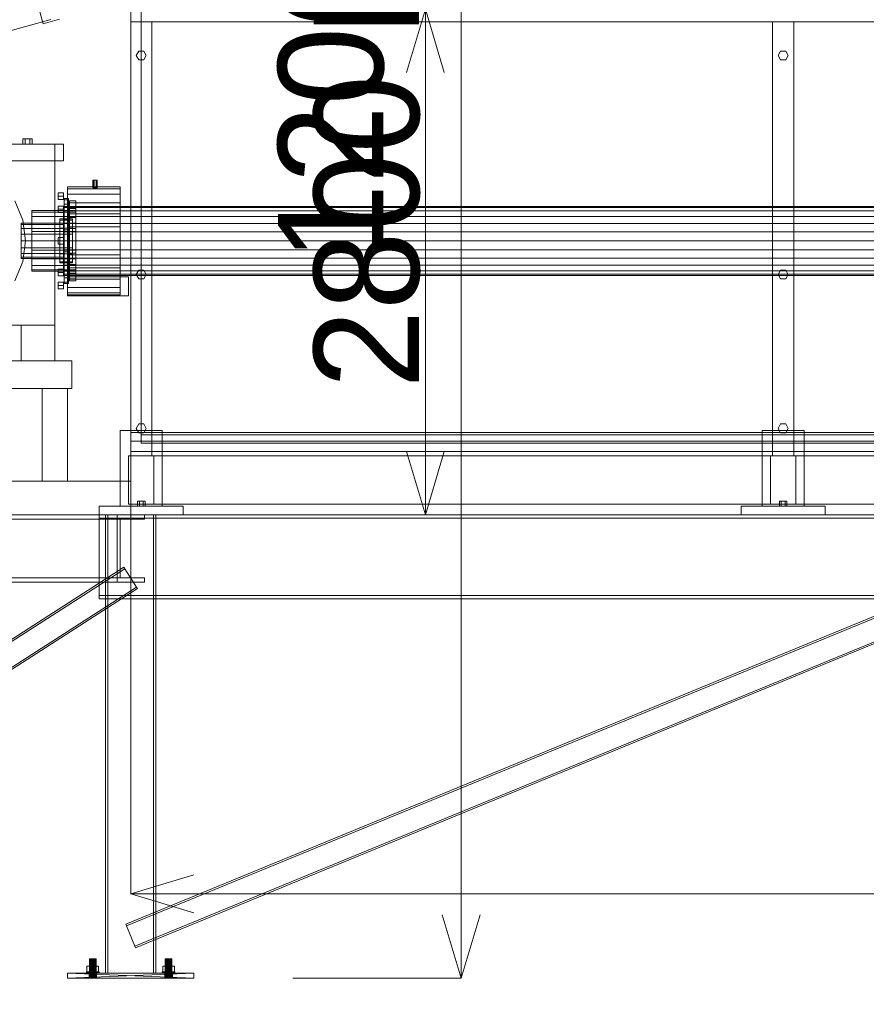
# Model space of a CAD drawing. Header units: millimetres. Extents: x -2233 to 61924, y -68080 to 6847.
# Tile 719 of 1056: x 9545 to 11556, y -62 to 2275. Entities that reach past the tile are written whole.
import ezdxf

# ---------------------------------------------------------------- set-up
doc = ezdxf.new("R2010")
doc.units = ezdxf.units.MM
for name, color, linetype, lineweight in [('COTAS_O', 1, 'Continuous', 0), ('COTAS_P', 1, 'Continuous', 0), ('lateral_C01', 7, 'Continuous', 0), ('lateral_mezcladora', 7, 'Continuous', 0)]:
    doc.layers.add(name, color=color, linetype=linetype, lineweight=lineweight)
doc.dimstyles.new('R19_100', dxfattribs={"dimtxt": 250, "dimasz": 150, "dimexe": 150, "dimexo": 80, "dimgap": 100, "dimtad": 1, "dimtih": 1, "dimtoh": 1, "dimdsep": 46, "dimcen": 0.09, "dimadec": 0, "dimazin": 0, "dimtfac": 1, "dimtdec": 4, "dimtofl": 0, "dimtmove": 0, "dimatfit": 3, "dimfxl": 1, "dimtolj": 1, "dimtzin": 0, "dimarcsym": 0})

# ---------------------------------------------------------------- blocks, each defined once
blk = doc.blocks.new('DIM_R28_1')
at = {"layer": 'COTAS_P'}
for p, q in [((9950.7, 3666.7), (9794.1, 3669.6)), ((807.3, 1106.7), (9950.7, 3666.7)), ((9950.7, 3666.7), (9818.4, 3582.9)), ((10193.4, 2800), (9950.7, 3666.7)), ((807.3, 1106.7), (939.7, 1190.4)), ((1050, 240), (807.3, 1106.7)), ((807.3, 1106.7), (963.9, 1103.8))]:
    blk.add_line(p, q, dxfattribs=at)
blk.add_text('9495 P', height=250, rotation=15.6414, dxfattribs=at).set_placement((5352.1, 2483))
blk = doc.blocks.new('DIM_R28_3')
at = {"layer": 'COTAS_P'}
for p, q in [((10193.4, 2800), (10593.4, 2800)), ((10593.4, 2800), (10548.4, 2650)), ((10593.4, 0), (10593.4, 2800)), ((10593.4, 2800), (10638.4, 2650)), ((10593.4, 0), (10548.4, 150)), ((10593.4, 0), (10638.4, 150)), ((10193.4, 0), (10593.4, 0))]:
    blk.add_line(p, q, dxfattribs=at)
blk.add_text('2800 P', height=250, rotation=90, dxfattribs=at).set_placement((10493.4, 1400))
blk = doc.blocks.new('DIM_R28_25')
at = {"layer": 'COTAS_O'}
for p, q in [((9808.4, 1100), (9808.4, 200)), ((16008.4, 1100), (16008.4, 200)), ((9808.4, 200), (9958.4, 245)), ((16008.4, 200), (15858.4, 245)), ((9808.4, 200), (16008.4, 200)), ((9808.4, 200), (9958.4, 155)), ((16008.4, 200), (15858.4, 155))]:
    blk.add_line(p, q, dxfattribs=at)
blk.add_text('6200 O', height=250, dxfattribs=at).set_placement((12908.4, 300))
blk = doc.blocks.new('DIM_R28_26')
at = {"layer": 'COTAS_O'}
for p, q in [((9808.4, 2300), (10508.4, 2300)), ((10508.4, 2300), (10463.4, 2150)), ((10508.4, 1100), (10508.4, 2300)), ((10508.4, 2300), (10553.4, 2150)), ((10508.4, 1100), (10463.4, 1250)), ((10508.4, 1100), (10553.4, 1250)), ((9808.4, 1100), (10508.4, 1100))]:
    blk.add_line(p, q, dxfattribs=at)
blk.add_text('1200 O', height=250, rotation=90, dxfattribs=at).set_placement((10408.4, 1700))
blk = doc.blocks.new('DIM_R28_33')
at = {"layer": 'COTAS_P'}
for p, q in [((112.7, 0), (112.7, -2500)), ((61924.1, 0), (61924.1, -2500)), ((112.7, -2500), (262.7, -2455)), ((61924.1, -2500), (61774.1, -2455)), ((112.7, -2500), (61924.1, -2500)), ((112.7, -2500), (262.7, -2545)), ((61924.1, -2500), (61774.1, -2545))]:
    blk.add_line(p, q, dxfattribs=at)
blk.add_text('61811.43 P', height=250, dxfattribs=at).set_placement((31018.4, -2400))

msp = doc.modelspace()

# ---------------------------------------------------------------- linework, layer by layer
at = {"layer": 'lateral_C01'}
for p, q in [((9591.136, 2299.075), (9600.573, 2265.371)), ((8462.923, 1952.04), (9618.484, 2275.578)), ((9600.573, 2265.371), (9639.092, 2276.156))]:
    msp.add_line(p, q, dxfattribs=at)
at = {"layer": 'lateral_mezcladora'}
for p, q in [((9808.381, 2300), (9808.381, 1275)), ((9808.381, 2300), (9808.381, 2270)), ((9833.381, 2270), (9833.381, 2300)), ((9808.381, 2270), (16008.381, 2270)), ((9808.381, 2270), (9833.381, 2270)), ((9808.381, 2270), (9808.381, 1275)), ((9808.381, 2270), (9858.381, 2270)), ((9808.381, 2270), (9808.381, 1240)), ((9833.381, 1275), (9833.381, 2270)), ((9858.381, 1240), (9858.381, 2270)), ((11333.381, 2270), (11383.381, 2270)), ((11333.381, 2270), (11333.381, 1240)), ((11383.381, 1240), (11383.381, 2270)), ((9821.381, 2190), (9827.381, 2200.392)), ((9827.381, 2200.392), (9839.381, 2200.392)), ((9839.381, 2200.392), (9845.381, 2190)), ((11346.381, 2190), (11352.381, 2200.392)), ((11352.381, 2200.392), (11364.381, 2200.392)), ((11364.381, 2200.392), (11370.381, 2190)), ((9827.381, 2179.608), (9821.381, 2190)), ((9839.381, 2179.608), (9827.381, 2179.608)), ((9845.381, 2190), (9839.381, 2179.608)), ((11352.381, 2179.608), (11346.381, 2190)), ((11364.381, 2179.608), (11352.381, 2179.608)), ((11370.381, 2190), (11364.381, 2179.608)), ((9557.881, 1992), (9552.381, 1992)), ((9552.381, 1980), (9552.381, 1992)), ((9568.881, 1992), (9557.881, 1992)), ((9557.881, 1980), (9557.881, 1992)), ((9574.381, 1992), (9568.881, 1992)), ((9568.881, 1980), (9568.881, 1992)), ((9574.381, 1992), (9574.381, 1980)), ((9198.381, 1980), (9648.381, 1980)), ((9218.381, 1980), (9628.381, 1980)), ((9557.881, 1980), (9552.381, 1980)), ((9568.881, 1980), (9557.881, 1980)), ((9568.881, 1980), (9574.381, 1980)), ((9628.381, 1550), (9628.381, 1980)), ((9648.381, 1940), (9648.381, 1980)), ((9198.381, 1940), (9648.381, 1940)), ((9719.846, 1894), (9718.381, 1894)), ((9718.381, 1876), (9718.381, 1894)), ((9723.381, 1894), (9719.846, 1894)), ((9719.846, 1876), (9719.846, 1894)), ((9726.917, 1894), (9723.381, 1894)), ((9723.381, 1876), (9723.381, 1894)), ((9728.381, 1894), (9726.917, 1894)), ((9726.917, 1876), (9726.917, 1894)), ((9728.381, 1894), (9728.381, 1876)), ((9658.381, 1873.639), (9658.381, 1878)), ((9658.381, 1878), (9783.381, 1878)), ((9658.381, 1860.851), (9658.381, 1873.639)), ((9658.381, 1873.639), (9783.381, 1873.639)), ((9719.846, 1876), (9718.381, 1876)), ((9723.381, 1876), (9719.846, 1876)), ((9726.917, 1876), (9723.381, 1876)), ((9726.917, 1876), (9728.381, 1876)), ((9783.381, 1873.639), (9783.381, 1878)), ((9783.381, 1860.851), (9783.381, 1873.639)), ((9636.381, 1856), (9636.381, 1863.794)), ((9636.381, 1863.794), (9648.381, 1863.794)), ((9636.381, 1848.206), (9636.381, 1856)), ((9648.381, 1856), (9636.381, 1856)), ((9636.381, 1848.206), (9648.381, 1848.206)), ((9648.381, 1856), (9648.381, 1863.794)), ((9648.381, 1856), (9648.381, 1848.206)), ((9650.381, 1847.559), (9650.381, 1851)), ((9650.381, 1851), (9660.381, 1851)), ((9650.381, 1837.469), (9650.381, 1847.559)), ((9650.381, 1847.559), (9660.381, 1847.559)), ((9658.381, 1840.51), (9658.381, 1860.851)), ((9658.381, 1860.851), (9783.381, 1860.851)), ((9660.381, 1847.559), (9660.381, 1851)), ((9660.381, 1837.469), (9660.381, 1847.559)), ((9783.381, 1840.51), (9783.381, 1860.851)), ((9532.926, 1845), (9551.907, 1799.176)), ((9636.381, 1824.953), (9636.381, 1832.748)), ((9636.381, 1832.748), (9648.381, 1832.748)), ((9636.381, 1817.159), (9636.381, 1824.953)), ((9648.381, 1824.953), (9636.381, 1824.953)), ((9648.381, 1824.953), (9648.381, 1832.748)), ((9648.381, 1829.206), (9648.381, 1832)), ((9648.381, 1832), (16168.381, 1832)), ((9648.381, 1821.014), (9648.381, 1829.206)), ((9648.381, 1829.206), (16168.381, 1829.206)), ((9648.381, 1824.953), (9648.381, 1817.159)), ((9650.381, 1821.418), (9650.381, 1837.469)), ((9650.381, 1837.469), (9660.381, 1837.469)), ((9658.381, 1814), (9658.381, 1840.51)), ((9658.381, 1840.51), (9783.381, 1840.51)), ((9660.381, 1821.418), (9660.381, 1837.469)), ((9663.381, 1840.35), (9663.381, 1845)), ((9663.381, 1845), (9678.381, 1845)), ((9663.381, 1826.857), (9663.381, 1840.35)), ((9663.381, 1840.35), (9678.381, 1840.35)), ((9663.381, 1805.84), (9663.381, 1826.857)), ((9663.381, 1826.857), (9678.381, 1826.857)), ((9678.381, 1840.35), (9678.381, 1845)), ((9678.381, 1826.857), (9678.381, 1840.35)), ((9678.381, 1805.84), (9678.381, 1826.857)), ((9783.381, 1814), (9783.381, 1840.51)), ((9573.381, 1818.476), (9573.381, 1822)), ((9573.381, 1822), (9678.381, 1822)), ((9573.381, 1808.249), (9573.381, 1818.476)), ((9573.381, 1818.476), (9678.381, 1818.476)), ((9573.381, 1792.321), (9573.381, 1808.249)), ((9573.381, 1808.249), (9678.381, 1808.249)), ((9636.381, 1817.159), (9648.381, 1817.159)), ((9640.381, 1799.455), (9640.381, 1802)), ((9640.381, 1802), (9670.381, 1802)), ((9648.381, 1807.983), (9648.381, 1821.014)), ((9648.381, 1821.014), (16168.381, 1821.014)), ((9648.381, 1791), (9648.381, 1807.983)), ((9648.381, 1807.983), (16168.381, 1807.983)), ((9650.381, 1800.5), (9650.381, 1821.418)), ((9650.381, 1821.418), (9660.381, 1821.418)), ((9650.381, 1776.141), (9650.381, 1800.5)), ((9650.381, 1800.5), (9660.381, 1800.5)), ((9658.381, 1783.129), (9658.381, 1814)), ((9658.381, 1814), (9783.381, 1814)), ((9660.381, 1800.5), (9660.381, 1821.418)), ((9660.381, 1776.141), (9660.381, 1800.5)), ((9663.381, 1779.357), (9663.381, 1805.84)), ((9663.381, 1805.84), (9678.381, 1805.84)), ((9670.381, 1799.455), (9670.381, 1802)), ((9678.381, 1818.476), (9678.381, 1822)), ((9678.381, 1808.249), (9678.381, 1818.476)), ((9678.381, 1792.321), (9678.381, 1808.249)), ((9678.381, 1779.357), (9678.381, 1805.84)), ((9783.381, 1783.129), (9783.381, 1814)), ((9548.381, 1788.803), (9548.381, 1792)), ((9548.381, 1792), (9648.381, 1792)), ((9548.381, 1779.698), (9548.381, 1788.803)), ((9548.381, 1788.803), (9648.381, 1788.803)), ((9548.381, 1766.073), (9548.381, 1779.698)), ((9548.381, 1779.698), (9648.381, 1779.698)), ((9551.907, 1799.176), (9558.381, 1750)), ((9573.381, 1772.249), (9573.381, 1792.321)), ((9573.381, 1792.321), (9678.381, 1792.321)), ((9640.381, 1792.069), (9640.381, 1799.455)), ((9640.381, 1799.455), (9670.381, 1799.455)), ((9640.381, 1780.565), (9640.381, 1792.069)), ((9640.381, 1792.069), (9670.381, 1792.069)), ((9640.381, 1766.069), (9640.381, 1780.565)), ((9640.381, 1780.565), (9670.381, 1780.565)), ((9648.381, 1788.803), (9648.381, 1792)), ((9648.381, 1771.223), (9648.381, 1791)), ((9648.381, 1791), (16168.381, 1791)), ((9648.381, 1779.698), (9648.381, 1788.803)), ((9648.381, 1766.073), (9648.381, 1779.698)), ((9658.381, 1750), (9658.381, 1783.129)), ((9658.381, 1783.129), (9783.381, 1783.129)), ((9663.381, 1750), (9663.381, 1779.357)), ((9663.381, 1779.357), (9678.381, 1779.357)), ((9670.381, 1792.069), (9670.381, 1799.455)), ((9670.381, 1780.565), (9670.381, 1792.069)), ((9670.381, 1766.069), (9670.381, 1780.565)), ((9678.381, 1772.249), (9678.381, 1792.321)), ((9678.381, 1750), (9678.381, 1779.357)), ((9783.381, 1750), (9783.381, 1783.129)), ((9548.381, 1750), (9548.381, 1766.073)), ((9548.381, 1766.073), (9648.381, 1766.073)), ((9573.381, 1750), (9573.381, 1772.249)), ((9573.381, 1772.249), (9678.381, 1772.249)), ((9636.381, 1750), (9636.381, 1757.794)), ((9636.381, 1757.794), (9648.381, 1757.794)), ((9640.381, 1750), (9640.381, 1766.069)), ((9640.381, 1766.069), (9670.381, 1766.069)), ((9648.381, 1750), (9648.381, 1771.223)), ((9648.381, 1771.223), (16168.381, 1771.223)), ((9648.381, 1750), (9648.381, 1766.073)), ((9648.381, 1750), (9648.381, 1757.794)), ((9650.381, 1750), (9650.381, 1776.141)), ((9650.381, 1776.141), (9660.381, 1776.141)), ((9660.381, 1750), (9660.381, 1776.141)), ((9670.381, 1750), (9670.381, 1766.069)), ((9678.381, 1750), (9678.381, 1772.249)), ((9548.381, 1733.927), (9548.381, 1750)), ((9648.381, 1750), (9548.381, 1750)), ((9548.381, 1733.927), (9548.381, 1720.302)), ((9548.381, 1733.927), (9648.381, 1733.927)), ((9558.381, 1750), (9551.907, 1700.824)), ((9573.381, 1727.751), (9573.381, 1750)), ((9678.381, 1750), (9573.381, 1750)), ((9636.381, 1742.206), (9636.381, 1750)), ((9648.381, 1750), (9636.381, 1750)), ((9636.381, 1742.206), (9648.381, 1742.206)), ((9640.381, 1733.931), (9640.381, 1750)), ((9670.381, 1750), (9640.381, 1750)), ((9640.381, 1733.931), (9640.381, 1719.435)), ((9640.381, 1733.931), (9670.381, 1733.931)), ((9648.381, 1728.777), (9648.381, 1750)), ((16168.381, 1750), (9648.381, 1750)), ((9648.381, 1750), (9648.381, 1733.927)), ((9648.381, 1750), (9648.381, 1742.206)), ((9648.381, 1733.927), (9648.381, 1720.302)), ((9650.381, 1723.859), (9650.381, 1750)), ((9660.381, 1750), (9650.381, 1750)), ((9658.381, 1716.871), (9658.381, 1750)), ((9783.381, 1750), (9658.381, 1750)), ((9660.381, 1750), (9660.381, 1723.859)), ((9663.381, 1720.643), (9663.381, 1750)), ((9678.381, 1750), (9663.381, 1750)), ((9670.381, 1750), (9670.381, 1733.931)), ((9670.381, 1733.931), (9670.381, 1719.435)), ((9678.381, 1750), (9678.381, 1727.751)), ((9678.381, 1750), (9678.381, 1720.643)), ((9783.381, 1750), (9783.381, 1716.871)), ((9548.381, 1720.302), (9548.381, 1711.197)), ((9548.381, 1720.302), (9648.381, 1720.302)), ((9548.381, 1711.197), (9548.381, 1708)), ((9548.381, 1711.197), (9648.381, 1711.197)), ((9548.381, 1708), (9648.381, 1708)), ((9573.381, 1727.751), (9573.381, 1707.679)), ((9573.381, 1727.751), (9678.381, 1727.751)), ((9573.381, 1707.679), (9573.381, 1691.751)), ((9573.381, 1707.679), (9678.381, 1707.679)), ((9640.381, 1719.435), (9640.381, 1707.931)), ((9640.381, 1719.435), (9670.381, 1719.435)), ((9640.381, 1707.931), (9640.381, 1700.545)), ((9640.381, 1707.931), (9670.381, 1707.931)), ((9648.381, 1728.777), (9648.381, 1709)), ((9648.381, 1728.777), (16168.381, 1728.777)), ((9648.381, 1720.302), (9648.381, 1711.197)), ((9648.381, 1711.197), (9648.381, 1708)), ((9648.381, 1709), (9648.381, 1692.017)), ((9648.381, 1709), (16168.381, 1709)), ((9650.381, 1723.859), (9650.381, 1699.5)), ((9650.381, 1723.859), (9660.381, 1723.859)), ((9658.381, 1716.871), (9658.381, 1686)), ((9658.381, 1716.871), (9783.381, 1716.871)), ((9660.381, 1723.859), (9660.381, 1699.5)), ((9663.381, 1720.643), (9663.381, 1694.16)), ((9663.381, 1720.643), (9678.381, 1720.643)), ((9670.381, 1719.435), (9670.381, 1707.931)), ((9670.381, 1707.931), (9670.381, 1700.545)), ((9678.381, 1727.751), (9678.381, 1707.679)), ((9678.381, 1720.643), (9678.381, 1694.16)), ((9678.381, 1707.679), (9678.381, 1691.751)), ((9783.381, 1716.871), (9783.381, 1686)), ((9551.907, 1700.824), (9532.926, 1655)), ((9573.381, 1691.751), (9573.381, 1681.524)), ((9573.381, 1691.751), (9678.381, 1691.751)), ((9636.381, 1675.047), (9636.381, 1682.841)), ((9636.381, 1682.841), (9648.381, 1682.841)), ((9640.381, 1700.545), (9640.381, 1698)), ((9640.381, 1700.545), (9670.381, 1700.545)), ((9640.381, 1698), (9670.381, 1698)), ((9648.381, 1692.017), (9648.381, 1678.986)), ((9648.381, 1692.017), (16168.381, 1692.017)), ((9648.381, 1675.047), (9648.381, 1682.841)), ((9650.381, 1699.5), (9650.381, 1678.582)), ((9650.381, 1699.5), (9660.381, 1699.5)), ((9658.381, 1686), (9658.381, 1659.49)), ((9658.381, 1686), (9783.381, 1686)), ((9660.381, 1699.5), (9660.381, 1678.582)), ((9663.381, 1694.16), (9663.381, 1673.143)), ((9663.381, 1694.16), (9678.381, 1694.16)), ((9670.381, 1700.545), (9670.381, 1698)), ((9678.381, 1694.16), (9678.381, 1673.143)), ((9678.381, 1691.751), (9678.381, 1681.524)), ((9783.381, 1686), (9783.381, 1659.49)), ((9573.381, 1681.524), (9573.381, 1678)), ((9573.381, 1681.524), (9678.381, 1681.524)), ((9573.381, 1678), (9678.381, 1678)), ((9636.381, 1667.252), (9636.381, 1675.047)), ((9648.381, 1675.047), (9636.381, 1675.047)), ((9636.381, 1667.252), (9648.381, 1667.252)), ((9648.381, 1678.986), (9648.381, 1670.794)), ((9648.381, 1678.986), (16168.381, 1678.986)), ((9648.381, 1675.047), (9648.381, 1667.252)), ((9648.381, 1670.794), (9648.381, 1668)), ((9648.381, 1670.794), (16168.381, 1670.794)), ((9648.381, 1668), (16168.381, 1668)), ((9650.381, 1678.582), (9650.381, 1662.531)), ((9650.381, 1678.582), (9660.381, 1678.582)), ((9650.381, 1662.531), (9650.381, 1652.441)), ((9650.381, 1662.531), (9660.381, 1662.531)), ((9658.381, 1665), (9803.381, 1665)), ((9658.381, 1665), (9658.381, 1620)), ((9658.381, 1659.49), (9658.381, 1639.149)), ((9658.381, 1659.49), (9783.381, 1659.49)), ((9660.381, 1678.582), (9660.381, 1662.531)), ((9660.381, 1662.531), (9660.381, 1652.441)), ((9663.381, 1673.143), (9663.381, 1659.65)), ((9663.381, 1673.143), (9678.381, 1673.143)), ((9663.381, 1659.65), (9663.381, 1655)), ((9663.381, 1659.65), (9678.381, 1659.65)), ((9678.381, 1681.524), (9678.381, 1678)), ((9678.381, 1673.143), (9678.381, 1659.65)), ((9678.381, 1659.65), (9678.381, 1655)), ((9783.381, 1659.49), (9783.381, 1639.149)), ((9803.381, 1620), (9803.381, 1665)), ((9821.381, 1670), (9827.381, 1680.392)), ((9827.381, 1659.608), (9821.381, 1670)), ((9827.381, 1680.392), (9839.381, 1680.392)), ((9839.381, 1659.608), (9827.381, 1659.608)), ((9839.381, 1680.392), (9845.381, 1670)), ((9845.381, 1670), (9839.381, 1659.608)), ((11346.381, 1670), (11352.381, 1680.392)), ((11352.381, 1659.608), (11346.381, 1670)), ((11352.381, 1680.392), (11364.381, 1680.392)), ((11364.381, 1659.608), (11352.381, 1659.608)), ((11364.381, 1680.392), (11370.381, 1670)), ((11370.381, 1670), (11364.381, 1659.608)), ((9636.381, 1644), (9636.381, 1651.794)), ((9636.381, 1651.794), (9648.381, 1651.794)), ((9636.381, 1636.206), (9636.381, 1644)), ((9648.381, 1644), (9636.381, 1644)), ((9636.381, 1636.206), (9648.381, 1636.206)), ((9648.381, 1644), (9648.381, 1651.794)), ((9648.381, 1644), (9648.381, 1636.206)), ((9650.381, 1652.441), (9650.381, 1649)), ((9650.381, 1652.441), (9660.381, 1652.441)), ((9650.381, 1649), (9660.381, 1649)), ((9658.381, 1639.149), (9658.381, 1626.361)), ((9658.381, 1639.149), (9783.381, 1639.149)), ((9660.381, 1652.441), (9660.381, 1649)), ((9663.381, 1655), (9678.381, 1655)), ((9783.381, 1639.149), (9783.381, 1626.361)), ((9658.381, 1626.361), (9658.381, 1622)), ((9658.381, 1626.361), (9783.381, 1626.361)), ((9658.381, 1622), (9783.381, 1622)), ((9658.381, 1620), (9803.381, 1620)), ((9783.381, 1626.361), (9783.381, 1622)), ((9218.381, 1550), (9628.381, 1550)), ((9548.381, 1550), (9628.381, 1550)), ((9548.381, 1550), (9548.381, 1465)), ((9628.381, 1465), (9628.381, 1550)), ((9158.381, 1465), (9668.381, 1465)), ((9548.381, 1465), (9628.381, 1465)), ((9668.381, 1400), (9668.381, 1465)), ((9158.381, 1400), (9668.381, 1400)), ((9598.381, 1400), (9658.381, 1400)), ((9598.381, 1400), (9598.381, 1180)), ((9658.381, 1180), (9658.381, 1400)), ((9821.381, 1305), (9827.381, 1315.392)), ((9827.381, 1315.392), (9839.381, 1315.392)), ((9839.381, 1315.392), (9845.381, 1305)), ((11346.381, 1305), (11352.381, 1315.392)), ((11352.381, 1315.392), (11364.381, 1315.392)), ((11364.381, 1315.392), (11370.381, 1305)), ((9783.381, 1300), (9883.381, 1300)), ((9783.381, 1300), (9783.381, 1120)), ((9808.381, 1295), (16008.381, 1295)), ((9808.381, 1295), (9808.381, 1250)), ((9827.381, 1294.608), (9821.381, 1305)), ((9839.381, 1294.608), (9827.381, 1294.608)), ((9833.381, 1290), (15408.381, 1290)), ((9833.381, 1290), (9833.381, 1270)), ((9845.381, 1305), (9839.381, 1294.608)), ((9883.381, 1120), (9883.381, 1300)), ((11308.381, 1300), (11408.381, 1300)), ((11308.381, 1300), (11308.381, 1120)), ((11352.381, 1294.608), (11346.381, 1305)), ((11364.381, 1294.608), (11352.381, 1294.608)), ((11370.381, 1305), (11364.381, 1294.608)), ((11408.381, 1120), (11408.381, 1300)), ((9808.381, 1275), (16008.381, 1275)), ((9808.381, 1275), (9833.381, 1275)), ((9833.381, 1270), (15408.381, 1270)), ((9803.381, 1240), (9863.381, 1240)), ((9803.381, 1240), (9803.381, 1125)), ((9808.381, 1250), (16008.381, 1250)), ((9808.381, 1240), (16008.381, 1240)), ((9808.381, 1240), (9808.381, 1125)), ((9808.381, 1240), (9858.381, 1240)), ((9863.381, 1125), (9863.381, 1240)), ((11328.381, 1240), (11388.381, 1240)), ((11328.381, 1240), (11328.381, 1125)), ((11333.381, 1240), (11383.381, 1240)), ((11388.381, 1125), (11388.381, 1240)), ((8358.381, 1180), (9808.381, 1180)), ((9598.381, 1180), (9658.381, 1180)), ((9808.381, 1100), (9808.381, 1180)), ((9803.381, 1125), (9863.381, 1125)), ((9808.381, 1125), (16008.381, 1125)), ((9828.881, 1132), (9824.381, 1132)), ((9824.381, 1120), (9824.381, 1132)), ((9837.881, 1132), (9828.881, 1132)), ((9828.881, 1120), (9828.881, 1132)), ((9842.381, 1132), (9837.881, 1132)), ((9837.881, 1120), (9837.881, 1132)), ((9842.381, 1132), (9842.381, 1120)), ((11328.381, 1125), (11388.381, 1125)), ((11353.881, 1132), (11349.381, 1132)), ((11349.381, 1120), (11349.381, 1132)), ((11362.881, 1132), (11353.881, 1132)), ((11353.881, 1120), (11353.881, 1132)), ((11367.381, 1132), (11362.881, 1132)), ((11362.881, 1120), (11362.881, 1132)), ((11367.381, 1132), (11367.381, 1120)), ((8358.381, 1100), (9808.381, 1100)), ((9733.381, 1120), (9933.381, 1120)), ((9733.381, 1120), (9733.381, 1100)), ((9733.381, 1100), (9933.381, 1100)), ((9733.381, 1100), (16053.381, 1100)), ((9733.381, 1100), (9733.381, 1091.5)), ((9748.381, 1100), (9868.381, 1100)), ((9748.381, 1100), (9748.381, 12)), ((9748.381, 1100), (9754.381, 1100)), ((9754.381, 12), (9754.381, 1100)), ((9775.881, 1100), (9840.881, 1100)), ((9775.881, 1089.5), (9775.881, 1100)), ((9783.381, 1120), (9883.381, 1120)), ((9808.381, 1100), (16008.381, 1100)), ((9808.381, 1100), (9808.381, 1091.5)), ((9808.381, 1089.5), (9808.381, 1100)), ((9828.881, 1120), (9824.381, 1120)), ((9837.881, 1120), (9828.881, 1120)), ((9837.881, 1120), (9842.381, 1120)), ((9840.881, 1089.5), (9840.881, 1100)), ((9862.381, 1100), (9868.381, 1100)), ((9862.381, 1100), (9862.381, 12)), ((9868.381, 12), (9868.381, 1100)), ((9933.381, 1100), (9933.381, 1120)), ((11258.381, 1120), (11458.381, 1120)), ((11258.381, 1120), (11258.381, 1100)), ((11258.381, 1100), (11458.381, 1100)), ((11308.381, 1120), (11408.381, 1120)), ((11353.881, 1120), (11349.381, 1120)), ((11362.881, 1120), (11353.881, 1120)), ((11362.881, 1120), (11367.381, 1120)), ((11458.381, 1100), (11458.381, 1120)), ((8358.381, 1089.5), (9808.381, 1089.5)), ((9733.381, 1091.5), (16053.381, 1091.5)), ((9733.381, 1091.5), (9733.381, 908.5)), ((9775.881, 1089.5), (9840.881, 1089.5)), ((9775.881, 1089.5), (9783.381, 1089.5)), ((9775.881, 950.5), (9775.881, 1089.5)), ((9783.381, 950.5), (9783.381, 1089.5)), ((9808.381, 1091.5), (16008.381, 1091.5)), ((9808.381, 1091.5), (9808.381, 908.5)), ((9808.381, 950.5), (9808.381, 1089.5)), ((8467.183, 125.251), (9792.183, 975.251)), ((8469.343, 121.884), (9794.343, 971.884)), ((9794.343, 971.884), (9792.183, 975.251)), ((9822.42, 928.116), (9794.343, 971.884)), ((9796.97, 127.745), (11863.637, 977.745)), ((9798.492, 124.046), (11865.158, 974.046)), ((8358.381, 950.5), (9808.381, 950.5)), ((8358.381, 940), (9808.381, 940)), ((9775.881, 950.5), (9840.881, 950.5)), ((9775.881, 940), (9775.881, 950.5)), ((9775.881, 950.5), (9783.381, 950.5)), ((9775.881, 940), (9840.881, 940)), ((9808.381, 940), (9808.381, 950.5)), ((9840.881, 940), (9840.881, 950.5)), ((8497.42, 78.116), (9822.42, 928.116)), ((8499.58, 74.749), (9824.58, 924.749)), ((9818.271, 75.954), (11884.938, 925.954)), ((9819.793, 72.255), (11886.459, 922.255)), ((9824.58, 924.749), (9822.42, 928.116)), ((9733.381, 908.5), (16053.381, 908.5)), ((9733.381, 908.5), (9733.381, 900)), ((9733.381, 900), (16053.381, 900)), ((9808.381, 908.5), (16008.381, 908.5)), ((9808.381, 908.5), (9808.381, 900)), ((9808.381, 900), (16008.381, 900)), ((9796.97, 127.745), (9798.492, 124.046)), ((9798.492, 124.046), (9818.271, 75.954)), ((9818.271, 75.954), (9819.793, 72.255)), ((9704.531, 15), (9704.531, 28)), ((9704.531, 28), (9711.456, 28)), ((9704.531, 28), (9710.381, 28)), ((9710.654, 46), (9710.381, 46)), ((9710.381, 0), (9710.381, 46)), ((9714.381, 28), (9710.381, 28)), ((9710.381, 28), (9710.381, 15)), ((9711.453, 46), (9710.654, 46)), ((9710.654, 0), (9710.654, 46)), ((9712.725, 46), (9711.453, 46)), ((9711.453, 0), (9711.453, 46)), ((9711.456, 15), (9711.456, 28)), ((9711.456, 28), (9725.306, 28)), ((9711.456, 28), (9714.381, 28)), ((9714.381, 46), (9712.725, 46)), ((9712.725, 0), (9712.725, 46)), ((9716.311, 46), (9714.381, 46)), ((9714.381, 0), (9714.381, 46)), ((9722.381, 28), (9714.381, 28)), ((9714.381, 28), (9714.381, 15)), ((9718.381, 46), (9716.311, 46)), ((9716.311, 0), (9716.311, 46)), ((9720.452, 46), (9718.381, 46)), ((9718.381, 0), (9718.381, 46)), ((9722.381, 46), (9720.452, 46)), ((9720.452, 0), (9720.452, 46)), ((9724.038, 46), (9722.381, 46)), ((9722.381, 0), (9722.381, 46)), ((9726.381, 28), (9722.381, 28)), ((9722.381, 28), (9722.381, 15)), ((9725.306, 28), (9722.381, 28)), ((9725.31, 46), (9724.038, 46)), ((9724.038, 0), (9724.038, 46)), ((9725.306, 15), (9725.306, 28)), ((9725.306, 28), (9732.231, 28)), ((9726.109, 46), (9725.31, 46)), ((9725.31, 0), (9725.31, 46)), ((9726.381, 46), (9726.109, 46)), ((9726.109, 0), (9726.109, 46)), ((9726.381, 46), (9726.381, 0)), ((9726.381, 15), (9726.381, 28)), ((9726.381, 28), (9732.231, 28)), ((9732.231, 28), (9732.231, 15)), ((9884.531, 15), (9884.531, 28)), ((9884.531, 28), (9891.456, 28)), ((9884.531, 28), (9890.381, 28)), ((9890.654, 46), (9890.381, 46)), ((9890.381, 0), (9890.381, 46)), ((9894.381, 28), (9890.381, 28)), ((9890.381, 28), (9890.381, 15)), ((9891.453, 46), (9890.654, 46)), ((9890.654, 0), (9890.654, 46)), ((9892.725, 46), (9891.453, 46)), ((9891.453, 0), (9891.453, 46)), ((9891.456, 15), (9891.456, 28)), ((9891.456, 28), (9905.306, 28)), ((9891.456, 28), (9894.381, 28)), ((9894.381, 46), (9892.725, 46)), ((9892.725, 0), (9892.725, 46)), ((9896.311, 46), (9894.381, 46)), ((9894.381, 0), (9894.381, 46)), ((9902.381, 28), (9894.381, 28)), ((9894.381, 28), (9894.381, 15)), ((9898.381, 46), (9896.311, 46)), ((9896.311, 0), (9896.311, 46)), ((9900.452, 46), (9898.381, 46)), ((9898.381, 0), (9898.381, 46)), ((9902.381, 46), (9900.452, 46)), ((9900.452, 0), (9900.452, 46)), ((9904.038, 46), (9902.381, 46)), ((9902.381, 0), (9902.381, 46)), ((9906.381, 28), (9902.381, 28)), ((9902.381, 28), (9902.381, 15)), ((9905.306, 28), (9902.381, 28)), ((9905.31, 46), (9904.038, 46)), ((9904.038, 0), (9904.038, 46)), ((9905.306, 15), (9905.306, 28)), ((9905.306, 28), (9912.231, 28)), ((9906.109, 46), (9905.31, 46)), ((9905.31, 0), (9905.31, 46)), ((9906.381, 46), (9906.109, 46)), ((9906.109, 0), (9906.109, 46)), ((9906.381, 46), (9906.381, 0)), ((9906.381, 15), (9906.381, 28)), ((9906.381, 28), (9912.231, 28)), ((9912.231, 28), (9912.231, 15)), ((9709.381, 12), (9658.381, 12)), ((9658.381, 12), (9709.554, 12)), ((9658.381, 12), (9710.067, 12)), ((9658.381, 12), (9710.898, 12)), ((9658.381, 12), (9712.018, 12)), ((9658.381, 12), (9713.381, 12)), ((9658.381, 12), (9714.937, 12)), ((9658.381, 12), (9716.626, 12)), ((9658.381, 12), (9718.381, 12)), ((9658.381, 12), (9720.137, 12)), ((9958.381, 12), (9658.381, 12)), ((9658.381, 12), (9721.826, 12)), ((9658.381, 12), (9723.382, 12)), ((9658.381, 12), (9724.745, 12)), ((9958.381, 0), (9658.381, 12)), ((9658.381, 12), (9658.381, 0)), ((9658.381, 0), (9958.381, 12)), ((9658.381, 0), (9709.381, 0)), ((9709.554, 0), (9658.381, 0)), ((9710.067, 0), (9658.381, 0)), ((9710.898, 0), (9658.381, 0)), ((9712.018, 0), (9658.381, 0)), ((9713.381, 0), (9658.381, 0)), ((9714.937, 0), (9658.381, 0)), ((9716.626, 0), (9658.381, 0)), ((9718.381, 0), (9658.381, 0)), ((9720.137, 0), (9658.381, 0)), ((9658.381, 0), (9958.381, 0)), ((9721.826, 0), (9658.381, 0)), ((9723.382, 0), (9658.381, 0)), ((9724.745, 0), (9658.381, 0)), ((9703.381, 12), (9703.381, 15)), ((9703.381, 15), (9703.893, 15)), ((9703.381, 15), (9709.381, 15)), ((9703.893, 12), (9703.381, 12)), ((9709.381, 12), (9703.381, 12)), ((9703.893, 12), (9703.893, 15)), ((9703.893, 15), (9705.391, 15)), ((9703.893, 15), (9709.688, 15)), ((9705.391, 12), (9703.893, 12)), ((9709.688, 12), (9703.893, 12)), ((9711.456, 15), (9704.531, 15)), ((9710.381, 15), (9704.531, 15)), ((9705.391, 12), (9705.391, 15)), ((9705.391, 15), (9707.775, 15)), ((9705.391, 15), (9710.587, 15)), ((9707.775, 12), (9705.391, 12)), ((9710.587, 12), (9705.391, 12)), ((9707.775, 12), (9707.775, 15)), ((9707.775, 15), (9710.881, 15)), ((9707.775, 15), (9712.018, 15)), ((9710.881, 12), (9707.775, 12)), ((9712.018, 12), (9707.775, 12)), ((9709.688, 15), (9709.381, 15)), ((9709.381, 15), (9709.381, 12)), ((9709.554, 12), (9709.381, 12)), ((9709.381, 0), (9709.554, 12)), ((9709.381, 0), (9709.381, 12)), ((9709.554, 0), (9709.381, 12)), ((9709.381, 12), (9709.688, 12)), ((9709.381, 0), (9709.554, 0)), ((9710.067, 12), (9709.554, 12)), ((9709.554, 0), (9710.067, 12)), ((9709.554, 0), (9709.554, 12)), ((9710.067, 0), (9709.554, 12)), ((9709.554, 0), (9710.067, 0)), ((9710.587, 15), (9709.688, 15)), ((9709.688, 15), (9709.688, 12)), ((9709.688, 12), (9710.587, 12)), ((9710.898, 12), (9710.067, 12)), ((9710.067, 0), (9710.898, 12)), ((9710.067, 0), (9710.067, 12)), ((9710.898, 0), (9710.067, 12)), ((9710.067, 0), (9710.898, 0)), ((9710.381, 15), (9714.381, 15)), ((9710.654, 0), (9710.381, 0)), ((9712.018, 15), (9710.587, 15)), ((9710.587, 15), (9710.587, 12)), ((9710.587, 12), (9712.018, 12)), ((9711.453, 0), (9710.654, 0)), ((9710.881, 12), (9710.881, 15)), ((9710.881, 15), (9714.499, 15)), ((9710.881, 15), (9713.881, 15)), ((9714.499, 12), (9710.881, 12)), ((9713.881, 12), (9710.881, 12)), ((9712.018, 12), (9710.898, 12)), ((9710.898, 12), (9724.745, 12)), ((9710.898, 0), (9712.018, 12)), ((9710.898, 0), (9710.898, 12)), ((9712.018, 0), (9710.898, 12)), ((9710.898, 0), (9712.018, 0)), ((9724.745, 0), (9710.898, 0)), ((9712.725, 0), (9711.453, 0)), ((9725.306, 15), (9711.456, 15)), ((9714.381, 15), (9711.456, 15)), ((9713.881, 15), (9712.018, 15)), ((9712.018, 15), (9712.018, 12)), ((9713.381, 12), (9712.018, 12)), ((9712.018, 12), (9724.745, 12)), ((9712.018, 12), (9898.381, 12)), ((9712.018, 12), (9900.137, 12)), ((9712.018, 12), (9901.826, 12)), ((9712.018, 12), (9903.382, 12)), ((9712.018, 12), (9904.745, 12)), ((9712.018, 0), (9713.381, 12)), ((9712.018, 0), (9712.018, 12)), ((9713.381, 0), (9712.018, 12)), ((9712.018, 12), (9713.881, 12)), ((9712.018, 0), (9713.381, 0)), ((9724.745, 0), (9712.018, 0)), ((9898.381, 0), (9712.018, 0)), ((9900.137, 0), (9712.018, 0)), ((9901.826, 0), (9712.018, 0)), ((9903.382, 0), (9712.018, 0)), ((9904.745, 0), (9712.018, 0)), ((9714.381, 0), (9712.725, 0)), ((9714.937, 12), (9713.381, 12)), ((9713.381, 12), (9904.745, 12)), ((9713.381, 0), (9714.937, 12)), ((9713.381, 0), (9713.381, 12)), ((9714.937, 0), (9713.381, 12)), ((9713.381, 0), (9714.937, 0)), ((9904.745, 0), (9713.381, 0)), ((9716.052, 15), (9713.881, 15)), ((9713.881, 15), (9713.881, 12)), ((9713.881, 12), (9716.052, 12)), ((9714.381, 15), (9722.381, 15)), ((9716.311, 0), (9714.381, 0)), ((9714.499, 12), (9714.499, 15)), ((9714.499, 15), (9718.381, 15)), ((9714.499, 15), (9716.052, 15)), ((9718.381, 12), (9714.499, 12)), ((9716.052, 12), (9714.499, 12)), ((9716.626, 12), (9714.937, 12)), ((9714.937, 12), (9904.745, 12)), ((9714.937, 0), (9716.626, 12)), ((9714.937, 0), (9714.937, 12)), ((9716.626, 0), (9714.937, 12)), ((9714.937, 0), (9716.626, 0)), ((9904.745, 0), (9714.937, 0)), ((9718.381, 15), (9716.052, 15)), ((9716.052, 15), (9716.052, 12)), ((9716.052, 12), (9718.381, 12)), ((9718.381, 0), (9716.311, 0)), ((9718.381, 12), (9716.626, 12)), ((9716.626, 12), (9958.381, 12)), ((9716.626, 12), (9904.745, 12)), ((9716.626, 0), (9718.381, 12)), ((9716.626, 0), (9716.626, 12)), ((9718.381, 0), (9716.626, 12)), ((9716.626, 0), (9718.381, 0)), ((9958.381, 0), (9716.626, 0)), ((9904.745, 0), (9716.626, 0)), ((9718.381, 12), (9718.381, 15)), ((9718.381, 15), (9722.264, 15)), ((9720.711, 15), (9718.381, 15)), ((9718.381, 12), (9720.137, 12)), ((9889.381, 12), (9718.381, 12)), ((9889.554, 12), (9718.381, 12)), ((9890.067, 12), (9718.381, 12)), ((9718.381, 12), (9958.381, 12)), ((9890.898, 12), (9718.381, 12)), ((9892.018, 12), (9718.381, 12)), ((9893.381, 12), (9718.381, 12)), ((9894.937, 12), (9718.381, 12)), ((9896.626, 12), (9718.381, 12)), ((9898.381, 12), (9718.381, 12)), ((9718.381, 12), (9904.745, 12)), ((9718.381, 0), (9720.137, 12)), ((9718.381, 0), (9718.381, 12)), ((9720.137, 0), (9718.381, 12)), ((9722.264, 12), (9718.381, 12)), ((9718.381, 12), (9720.711, 12)), ((9720.137, 0), (9718.381, 0)), ((9718.381, 0), (9889.381, 0)), ((9718.381, 0), (9889.554, 0)), ((9718.381, 0), (9890.067, 0)), ((9958.381, 0), (9718.381, 0)), ((9718.381, 0), (9890.898, 0)), ((9718.381, 0), (9892.018, 0)), ((9718.381, 0), (9893.381, 0)), ((9718.381, 0), (9894.937, 0)), ((9718.381, 0), (9896.626, 0)), ((9718.381, 0), (9898.381, 0)), ((9904.745, 0), (9718.381, 0)), ((9720.452, 0), (9718.381, 0)), ((9720.137, 12), (9721.826, 12)), ((9889.381, 12), (9720.137, 12)), ((9889.554, 12), (9720.137, 12)), ((9720.137, 0), (9721.826, 12)), ((9720.137, 0), (9720.137, 12)), ((9721.826, 0), (9720.137, 12)), ((9721.826, 0), (9720.137, 0)), ((9720.137, 0), (9889.381, 0)), ((9720.137, 0), (9889.554, 0)), ((9722.381, 0), (9720.452, 0)), ((9722.881, 15), (9720.711, 15)), ((9720.711, 15), (9720.711, 12)), ((9722.264, 15), (9720.711, 15)), ((9720.711, 12), (9722.881, 12)), ((9720.711, 12), (9722.264, 12)), ((9721.826, 12), (9723.382, 12)), ((9889.381, 12), (9721.826, 12)), ((9889.554, 12), (9721.826, 12)), ((9721.826, 0), (9723.382, 12)), ((9721.826, 0), (9721.826, 12)), ((9723.382, 0), (9721.826, 12)), ((9723.382, 0), (9721.826, 0)), ((9721.826, 0), (9889.381, 0)), ((9721.826, 0), (9889.554, 0)), ((9722.264, 12), (9722.264, 15)), ((9722.264, 15), (9725.881, 15)), ((9725.881, 12), (9722.264, 12)), ((9722.381, 15), (9726.381, 15)), ((9722.381, 15), (9725.306, 15)), ((9724.038, 0), (9722.381, 0)), ((9724.745, 15), (9722.881, 15)), ((9722.881, 15), (9722.881, 12)), ((9725.881, 15), (9722.881, 15)), ((9722.881, 12), (9724.745, 12)), ((9722.881, 12), (9725.881, 12)), ((9723.382, 12), (9724.745, 12)), ((9889.381, 12), (9723.382, 12)), ((9889.554, 12), (9723.382, 12)), ((9958.381, 12), (9723.382, 12)), ((9723.382, 12), (9898.381, 12)), ((9723.382, 0), (9724.745, 12)), ((9723.382, 0), (9723.382, 12)), ((9724.745, 0), (9723.382, 12)), ((9724.745, 0), (9723.382, 0)), ((9723.382, 0), (9889.381, 0)), ((9723.382, 0), (9889.554, 0)), ((9723.382, 0), (9958.381, 0)), ((9898.381, 0), (9723.382, 0)), ((9725.31, 0), (9724.038, 0)), ((9726.176, 15), (9724.745, 15)), ((9724.745, 15), (9724.745, 12)), ((9728.988, 15), (9724.745, 15)), ((9724.745, 12), (9725.865, 12)), ((9889.381, 12), (9724.745, 12)), ((9889.554, 12), (9724.745, 12)), ((9724.745, 12), (9898.381, 12)), ((9724.745, 0), (9725.865, 12)), ((9724.745, 0), (9724.745, 12)), ((9725.865, 0), (9724.745, 12)), ((9724.745, 12), (9726.176, 12)), ((9724.745, 12), (9728.988, 12)), ((9725.865, 0), (9724.745, 0)), ((9724.745, 0), (9889.381, 0)), ((9724.745, 0), (9889.554, 0)), ((9898.381, 0), (9724.745, 0)), ((9732.231, 15), (9725.306, 15)), ((9726.109, 0), (9725.31, 0)), ((9725.865, 12), (9726.696, 12)), ((9889.381, 12), (9725.865, 12)), ((9889.554, 12), (9725.865, 12)), ((9725.865, 12), (9898.381, 12)), ((9725.865, 0), (9726.696, 12)), ((9725.865, 0), (9725.865, 12)), ((9726.696, 0), (9725.865, 12)), ((9726.696, 0), (9725.865, 0)), ((9725.865, 0), (9889.381, 0)), ((9725.865, 0), (9889.554, 0)), ((9898.381, 0), (9725.865, 0)), ((9725.881, 12), (9725.881, 15)), ((9725.881, 15), (9728.988, 15)), ((9728.988, 12), (9725.881, 12)), ((9726.109, 0), (9726.381, 0)), ((9727.075, 15), (9726.176, 15)), ((9726.176, 15), (9726.176, 12)), ((9731.372, 15), (9726.176, 15)), ((9726.176, 12), (9727.075, 12)), ((9726.176, 12), (9731.372, 12)), ((9732.231, 15), (9726.381, 15)), ((9726.696, 12), (9727.209, 12)), ((9889.381, 12), (9726.696, 12)), ((9889.554, 12), (9726.696, 12)), ((9726.696, 12), (9898.381, 12)), ((9726.696, 0), (9727.209, 12)), ((9726.696, 0), (9726.696, 12)), ((9727.209, 0), (9726.696, 12)), ((9727.209, 0), (9726.696, 0)), ((9726.696, 0), (9889.381, 0)), ((9726.696, 0), (9889.554, 0)), ((9898.381, 0), (9726.696, 0)), ((9727.381, 15), (9727.075, 15)), ((9727.075, 15), (9727.075, 12)), ((9732.87, 15), (9727.075, 15)), ((9727.075, 12), (9727.381, 12)), ((9727.075, 12), (9732.87, 12)), ((9727.209, 12), (9727.381, 12)), ((9889.381, 12), (9727.209, 12)), ((9889.554, 12), (9727.209, 12)), ((9727.209, 12), (9898.381, 12)), ((9727.209, 0), (9727.381, 12)), ((9727.209, 0), (9727.209, 12)), ((9727.381, 0), (9727.209, 12)), ((9727.381, 0), (9727.209, 0)), ((9727.209, 0), (9889.381, 0)), ((9727.209, 0), (9889.554, 0)), ((9898.381, 0), (9727.209, 0)), ((9727.381, 12), (9727.381, 15)), ((9727.381, 15), (9733.381, 15)), ((9727.381, 12), (9889.381, 12)), ((9889.554, 12), (9727.381, 12)), ((9727.381, 12), (9890.067, 12)), ((9727.381, 12), (9890.898, 12)), ((9727.381, 12), (9892.018, 12)), ((9727.381, 12), (9893.381, 12)), ((9727.381, 12), (9894.937, 12)), ((9727.381, 12), (9896.626, 12)), ((9727.381, 12), (9898.381, 12)), ((9727.381, 12), (9727.381, 0)), ((9733.381, 12), (9727.381, 12)), ((9889.381, 0), (9727.381, 0)), ((9727.381, 0), (9889.554, 0)), ((9890.067, 0), (9727.381, 0)), ((9890.898, 0), (9727.381, 0)), ((9892.018, 0), (9727.381, 0)), ((9893.381, 0), (9727.381, 0)), ((9894.937, 0), (9727.381, 0)), ((9896.626, 0), (9727.381, 0)), ((9898.381, 0), (9727.381, 0)), ((9728.988, 12), (9728.988, 15)), ((9728.988, 15), (9731.372, 15)), ((9731.372, 12), (9728.988, 12)), ((9731.372, 12), (9731.372, 15)), ((9731.372, 15), (9732.87, 15)), ((9732.87, 12), (9731.372, 12)), ((9732.87, 12), (9732.87, 15)), ((9732.87, 15), (9733.381, 15)), ((9733.381, 12), (9732.87, 12)), ((9733.381, 15), (9733.381, 12)), ((9748.381, 12), (9868.381, 12)), ((9748.381, 12), (9754.381, 12)), ((9862.381, 12), (9868.381, 12)), ((9883.381, 12), (9883.381, 15)), ((9883.381, 15), (9883.893, 15)), ((9883.381, 15), (9889.381, 15)), ((9883.893, 12), (9883.381, 12)), ((9889.381, 12), (9883.381, 12)), ((9883.893, 12), (9883.893, 15)), ((9883.893, 15), (9885.391, 15)), ((9883.893, 15), (9889.688, 15)), ((9885.391, 12), (9883.893, 12)), ((9889.688, 12), (9883.893, 12)), ((9891.456, 15), (9884.531, 15)), ((9890.381, 15), (9884.531, 15)), ((9885.391, 12), (9885.391, 15)), ((9885.391, 15), (9887.775, 15)), ((9885.391, 15), (9890.587, 15)), ((9887.775, 12), (9885.391, 12)), ((9890.587, 12), (9885.391, 12)), ((9887.775, 12), (9887.775, 15)), ((9887.775, 15), (9890.881, 15)), ((9887.775, 15), (9892.018, 15)), ((9890.881, 12), (9887.775, 12)), ((9892.018, 12), (9887.775, 12)), ((9889.688, 15), (9889.381, 15)), ((9889.381, 15), (9889.381, 12)), ((9889.381, 12), (9889.554, 12)), ((9889.381, 0), (9889.554, 12)), ((9889.381, 0), (9889.381, 12)), ((9889.554, 0), (9889.381, 12)), ((9889.381, 12), (9889.688, 12)), ((9889.554, 0), (9889.381, 0)), ((9890.067, 12), (9889.554, 12)), ((9889.554, 0), (9890.067, 12)), ((9889.554, 0), (9889.554, 12)), ((9890.067, 0), (9889.554, 12)), ((9889.554, 0), (9890.067, 0)), ((9890.587, 15), (9889.688, 15)), ((9889.688, 15), (9889.688, 12)), ((9889.688, 12), (9890.587, 12)), ((9890.898, 12), (9890.067, 12)), ((9890.067, 0), (9890.898, 12)), ((9890.067, 0), (9890.067, 12)), ((9890.898, 0), (9890.067, 12)), ((9890.067, 0), (9890.898, 0)), ((9890.381, 15), (9894.381, 15)), ((9890.654, 0), (9890.381, 0)), ((9892.018, 15), (9890.587, 15)), ((9890.587, 15), (9890.587, 12)), ((9890.587, 12), (9892.018, 12)), ((9891.453, 0), (9890.654, 0)), ((9890.881, 12), (9890.881, 15)), ((9890.881, 15), (9894.499, 15)), ((9890.881, 15), (9893.881, 15)), ((9894.499, 12), (9890.881, 12)), ((9893.881, 12), (9890.881, 12)), ((9892.018, 12), (9890.898, 12)), ((9890.898, 0), (9892.018, 12)), ((9890.898, 0), (9890.898, 12)), ((9892.018, 0), (9890.898, 12)), ((9890.898, 0), (9892.018, 0)), ((9892.725, 0), (9891.453, 0)), ((9905.306, 15), (9891.456, 15)), ((9894.381, 15), (9891.456, 15)), ((9893.881, 15), (9892.018, 15)), ((9892.018, 15), (9892.018, 12)), ((9893.381, 12), (9892.018, 12)), ((9892.018, 0), (9893.381, 12)), ((9892.018, 0), (9892.018, 12)), ((9893.381, 0), (9892.018, 12)), ((9892.018, 12), (9893.881, 12)), ((9892.018, 0), (9893.381, 0)), ((9894.381, 0), (9892.725, 0)), ((9894.937, 12), (9893.381, 12)), ((9893.381, 12), (9958.381, 12)), ((9893.381, 0), (9894.937, 12)), ((9893.381, 0), (9893.381, 12)), ((9894.937, 0), (9893.381, 12)), ((9893.381, 0), (9894.937, 0)), ((9958.381, 0), (9893.381, 0)), ((9896.052, 15), (9893.881, 15)), ((9893.881, 15), (9893.881, 12)), ((9893.881, 12), (9896.052, 12)), ((9894.381, 15), (9902.381, 15)), ((9896.311, 0), (9894.381, 0)), ((9894.499, 12), (9894.499, 15)), ((9894.499, 15), (9898.381, 15)), ((9894.499, 15), (9896.052, 15)), ((9898.381, 12), (9894.499, 12)), ((9896.052, 12), (9894.499, 12)), ((9896.626, 12), (9894.937, 12)), ((9894.937, 12), (9958.381, 12)), ((9894.937, 0), (9896.626, 12)), ((9894.937, 0), (9894.937, 12)), ((9896.626, 0), (9894.937, 12)), ((9894.937, 0), (9896.626, 0)), ((9958.381, 0), (9894.937, 0)), ((9898.381, 15), (9896.052, 15)), ((9896.052, 15), (9896.052, 12)), ((9896.052, 12), (9898.381, 12)), ((9898.381, 0), (9896.311, 0)), ((9898.381, 12), (9896.626, 12)), ((9896.626, 12), (9958.381, 12)), ((9896.626, 0), (9898.381, 12)), ((9896.626, 0), (9896.626, 12)), ((9898.381, 0), (9896.626, 12)), ((9896.626, 0), (9898.381, 0)), ((9958.381, 0), (9896.626, 0)), ((9898.381, 12), (9898.381, 15)), ((9898.381, 15), (9902.264, 15)), ((9900.711, 15), (9898.381, 15)), ((9958.381, 12), (9898.381, 12)), ((9900.137, 12), (9898.381, 12)), ((9898.381, 12), (9904.745, 12)), ((9898.381, 12), (9905.865, 12)), ((9898.381, 12), (9906.696, 12)), ((9898.381, 12), (9907.209, 12)), ((9898.381, 12), (9907.381, 12)), ((9898.381, 0), (9900.137, 12)), ((9898.381, 0), (9898.381, 12)), ((9900.137, 0), (9898.381, 12)), ((9902.264, 12), (9898.381, 12)), ((9898.381, 12), (9900.711, 12)), ((9898.381, 0), (9958.381, 0)), ((9898.381, 0), (9900.137, 0)), ((9904.745, 0), (9898.381, 0)), ((9905.865, 0), (9898.381, 0)), ((9906.696, 0), (9898.381, 0)), ((9907.209, 0), (9898.381, 0)), ((9907.381, 0), (9898.381, 0)), ((9900.452, 0), (9898.381, 0)), ((9958.381, 12), (9900.137, 12)), ((9901.826, 12), (9900.137, 12)), ((9900.137, 12), (9907.381, 12)), ((9900.137, 0), (9901.826, 12)), ((9900.137, 0), (9900.137, 12)), ((9901.826, 0), (9900.137, 12)), ((9900.137, 0), (9958.381, 0)), ((9900.137, 0), (9901.826, 0)), ((9907.381, 0), (9900.137, 0)), ((9902.381, 0), (9900.452, 0)), ((9902.881, 15), (9900.711, 15)), ((9900.711, 15), (9900.711, 12)), ((9902.264, 15), (9900.711, 15)), ((9900.711, 12), (9902.881, 12)), ((9900.711, 12), (9902.264, 12)), ((9958.381, 12), (9901.826, 12)), ((9903.382, 12), (9901.826, 12)), ((9907.381, 12), (9901.826, 12)), ((9901.826, 0), (9903.382, 12)), ((9901.826, 0), (9901.826, 12)), ((9903.382, 0), (9901.826, 12)), ((9901.826, 0), (9958.381, 0)), ((9901.826, 0), (9903.382, 0)), ((9901.826, 0), (9907.381, 0)), ((9902.264, 12), (9902.264, 15)), ((9902.264, 15), (9905.881, 15)), ((9905.881, 12), (9902.264, 12)), ((9902.381, 15), (9906.381, 15)), ((9902.381, 15), (9905.306, 15)), ((9904.038, 0), (9902.381, 0)), ((9904.745, 15), (9902.881, 15)), ((9902.881, 15), (9902.881, 12)), ((9905.881, 15), (9902.881, 15)), ((9902.881, 12), (9904.745, 12)), ((9902.881, 12), (9905.881, 12)), ((9958.381, 12), (9903.382, 12)), ((9904.745, 12), (9903.382, 12)), ((9907.381, 12), (9903.382, 12)), ((9903.382, 0), (9904.745, 12)), ((9903.382, 0), (9903.382, 12)), ((9904.745, 0), (9903.382, 12)), ((9903.382, 0), (9958.381, 0)), ((9903.382, 0), (9904.745, 0)), ((9903.382, 0), (9907.381, 0)), ((9905.31, 0), (9904.038, 0)), ((9906.176, 15), (9904.745, 15)), ((9904.745, 15), (9904.745, 12)), ((9908.988, 15), (9904.745, 15)), ((9958.381, 12), (9904.745, 12)), ((9905.865, 12), (9904.745, 12)), ((9907.381, 12), (9904.745, 12)), ((9904.745, 0), (9905.865, 12)), ((9904.745, 0), (9904.745, 12)), ((9905.865, 0), (9904.745, 12)), ((9904.745, 12), (9906.176, 12)), ((9904.745, 12), (9908.988, 12)), ((9904.745, 0), (9958.381, 0)), ((9904.745, 0), (9905.865, 0)), ((9904.745, 0), (9907.381, 0)), ((9912.231, 15), (9905.306, 15)), ((9906.109, 0), (9905.31, 0)), ((9958.381, 12), (9905.865, 12)), ((9906.696, 12), (9905.865, 12)), ((9907.381, 12), (9905.865, 12)), ((9905.865, 0), (9906.696, 12)), ((9905.865, 0), (9905.865, 12)), ((9906.696, 0), (9905.865, 12)), ((9905.865, 0), (9958.381, 0)), ((9905.865, 0), (9906.696, 0)), ((9905.865, 0), (9907.381, 0)), ((9905.881, 12), (9905.881, 15)), ((9905.881, 15), (9908.988, 15)), ((9908.988, 12), (9905.881, 12)), ((9906.109, 0), (9906.381, 0)), ((9907.075, 15), (9906.176, 15)), ((9906.176, 15), (9906.176, 12)), ((9911.372, 15), (9906.176, 15)), ((9906.176, 12), (9907.075, 12)), ((9906.176, 12), (9911.372, 12)), ((9912.231, 15), (9906.381, 15)), ((9958.381, 12), (9906.696, 12)), ((9907.209, 12), (9906.696, 12)), ((9906.696, 0), (9907.209, 12)), ((9906.696, 0), (9906.696, 12)), ((9907.209, 0), (9906.696, 12)), ((9906.696, 0), (9958.381, 0)), ((9906.696, 0), (9907.209, 0)), ((9907.381, 15), (9907.075, 15)), ((9907.075, 15), (9907.075, 12)), ((9912.87, 15), (9907.075, 15)), ((9907.075, 12), (9907.381, 12)), ((9907.075, 12), (9912.87, 12)), ((9958.381, 12), (9907.209, 12)), ((9907.381, 12), (9907.209, 12)), ((9907.209, 0), (9907.381, 12)), ((9907.209, 0), (9907.209, 12)), ((9907.381, 0), (9907.209, 12)), ((9907.209, 0), (9958.381, 0)), ((9907.209, 0), (9907.381, 0)), ((9907.381, 12), (9907.381, 15)), ((9907.381, 15), (9913.381, 15)), ((9958.381, 12), (9907.381, 12)), ((9907.381, 12), (9907.381, 0)), ((9913.381, 12), (9907.381, 12)), ((9907.381, 0), (9958.381, 0)), ((9908.988, 12), (9908.988, 15)), ((9908.988, 15), (9911.372, 15)), ((9911.372, 12), (9908.988, 12)), ((9911.372, 12), (9911.372, 15)), ((9911.372, 15), (9912.87, 15)), ((9912.87, 12), (9911.372, 12)), ((9912.87, 12), (9912.87, 15)), ((9912.87, 15), (9913.381, 15)), ((9913.381, 12), (9912.87, 12)), ((9913.381, 15), (9913.381, 12)), ((9958.381, 0), (9958.381, 12))]:
    msp.add_line(p, q, dxfattribs=at)

# ---------------------------------------------------------------- dimensions: what is measured, and where the dimension line sits
at = {"layer": 'COTAS_O'}
for p2, distance, picture, middle in [((9808.381, 2300), -700, 'DIM_R28_26', (10508.381, 1700)), ((16008.381, 1100), -900, 'DIM_R28_25', (12908.381, 200))]:
    dim = msp.add_aligned_dim(p1=(9808.381, 1100), p2=p2, distance=distance, text='<> O', dimstyle='R19_100', dxfattribs=at)
    dim.commit()
    dim.dimension.update_dxf_attribs({"geometry": picture, "text_midpoint": middle})
at = {"layer": 'COTAS_P'}
for p1, p2, distance, picture, middle in [((1050, 240), (10193.381, 2800), 900, 'DIM_R28_1', (5379.037, 2386.671)), ((10193.381, 0), (10193.381, 2800), -400, 'DIM_R28_3', (10593.381, 1400)), ((112.7, 0), (61924.134, 0), -2500, 'DIM_R28_33', (31018.417, -2500))]:
    dim = msp.add_aligned_dim(p1=p1, p2=p2, distance=distance, text='<> P', dimstyle='R19_100', dxfattribs=at)
    dim.commit()
    dim.dimension.update_dxf_attribs({"geometry": picture, "text_midpoint": middle})

doc.saveas('drawing.dxf')
